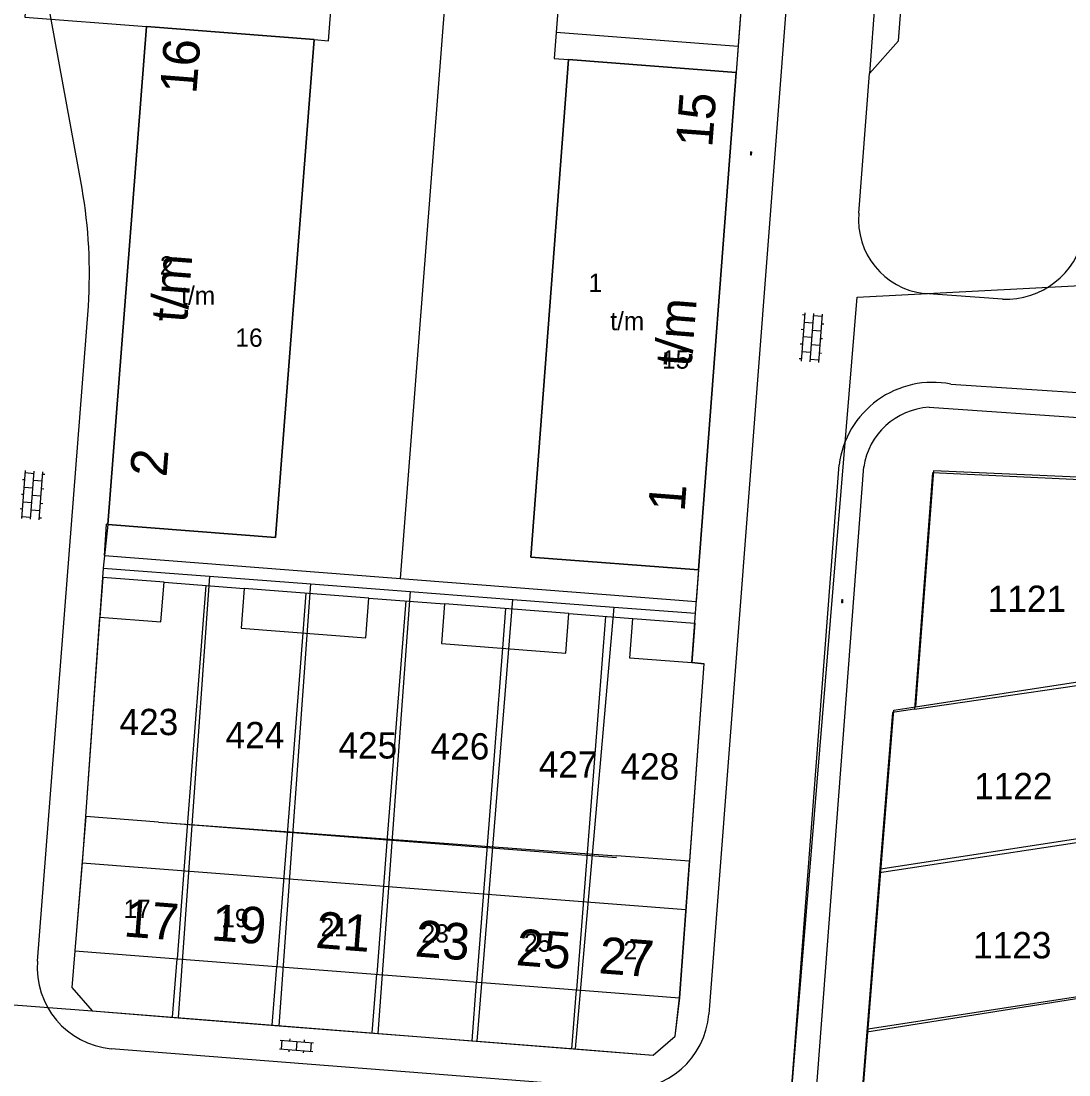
# Model space of a CAD drawing. Extents: x 148816 to 151297, y 399515 to 402500.
# Drawn here: x 150237.3 to 150309, y 401086.2 to 401158.2 of the extents above; entities that cross this region are included whole.
import ezdxf

# ---------------------------------------------------------------- set-up
doc = ezdxf.new("R2010")
doc.units = 0
for name, color, linetype in [('B01 Hoofdgebouw  [D] Norm', 7, 'Continuous'), ('B01 Hoofdgebouw  [T] Norm', 7, 'Continuous'), ('B01 hoofgebouw', 7, 'Continuous'), ('B02 Bijgebouw  [D] Norm', 7, 'Continuous'), ('B07 Tussenmuur  [D] Norm', 7, 'Continuous'), ('G01 perceelsgrens', 7, 'Continuous'), ('S02 Open verharding  Norm', 7, 'Continuous'), ('T04 Haag heg  [D] Gem', 7, 'Continuous'), ('T04 Haag heg  [D] Norm', 7, 'Continuous'), ('V00 Kant verharding algemeen  [T] Norm', 7, 'Continuous'), ('V00 Kant verharding algemeen secundair  [T] Norm', 7, 'Continuous'), ('Z01 perceelnummer', 7, 'Continuous'), ('Z02 huisnummer', 7, 'Continuous'), ('Z02 Huisnummer  [Tekst] Norm', 7, 'Continuous')]:
    doc.layers.add(name, color=color, linetype=linetype)

msp = doc.modelspace()

# ---------------------------------------------------------------- linework, layer by layer
at = {"layer": 'B01 Hoofdgebouw  [D] Norm'}
msp.add_line((150246.721, 401103.464), (150278.021, 401101.042), dxfattribs=at)
at = {"layer": 'B01 Hoofdgebouw  [T] Norm'}
for p, q in [((150243.25, 401123.81), (150245.9, 401157.85)), ((150245.9, 401157.85), (150257.35, 401156.96)), ((150257.35, 401156.96), (150254.72, 401122.92)), ((150272.18, 401121.57), (150274.76, 401155.59)), ((150274.76, 401155.59), (150286.22, 401154.72)), ((150286.22, 401154.72), (150283.64, 401120.7)), ((150254.72, 401122.92), (150243.25, 401123.81)), ((150283.64, 401120.7), (150272.18, 401121.57)), ((150241.74, 401103.85), (150241, 401094.65)), ((150246.72, 401103.45), (150241.74, 401103.85)), ((150283.02, 401100.8), (150278.03, 401101.16)), ((150282.35, 401091.45), (150283.02, 401100.8)), ((150241, 401094.65), (150282.35, 401091.45))]:
    msp.add_line(p, q, dxfattribs=at)
at = {"layer": 'B01 hoofgebouw'}
for points in [[(150257.35, 401156.96), (150245.9, 401157.85), (150243.25, 401123.81), (150254.72, 401122.92), (150257.35, 401156.96)], [(150272.18, 401121.57), (150283.64, 401120.7), (150286.22, 401154.72), (150274.76, 401155.59), (150272.18, 401121.57)], [(150246.72, 401103.45), (150241.74, 401103.85), (150241, 401094.65), (150282.35, 401091.45), (150283.02, 401100.8), (150278.03, 401101.16)], [(150246.72, 401103.45), (150278.03, 401101.16)], [(150241.485, 401100.682), (150282.783, 401097.486)]]:
    msp.add_lwpolyline(points, dxfattribs=at)
at = {"layer": 'B02 Bijgebouw  [D] Norm'}
for p, q in [((150256.784, 401119.113), (150256.574, 401116.401)), ((150270.444, 401118.055), (150270.234, 401115.343))]:
    msp.add_line(p, q, dxfattribs=at)
for points in [[(150242.695, 401117.477), (150246.883, 401117.152), (150247.093, 401119.864), (150242.905, 401120.189)], [(150252.366, 401116.727), (150260.881, 401116.068), (150261.091, 401118.78), (150252.576, 401119.439)], [(150266.065, 401115.666), (150274.56, 401115.008), (150274.77, 401117.72), (150266.275, 401118.378)], [(150283.177, 401114.344), (150278.938, 401114.67), (150279.147, 401117.382), (150283.386, 401117.056)]]:
    msp.add_lwpolyline(points, close=True, dxfattribs=at)
at = {"layer": 'B07 Tussenmuur  [D] Norm'}
for p, q in [((150248.702, 401103.456), (150247.979, 401094.11)), ((150248.702, 401103.456), (150247.979, 401094.11)), ((150255.531, 401102.927), (150254.808, 401093.581)), ((150255.531, 401102.927), (150254.808, 401093.581)), ((150262.361, 401102.399), (150261.638, 401093.053)), ((150262.361, 401102.399), (150261.638, 401093.053)), ((150269.19, 401101.871), (150268.467, 401092.525)), ((150269.19, 401101.871), (150268.467, 401092.525)), ((150276.02, 401101.342), (150275.297, 401091.996)), ((150276.02, 401101.342), (150275.297, 401091.996))]:
    msp.add_line(p, q, dxfattribs=at)
at = {"layer": 'G01 perceelsgrens'}
for points in [[(150247.35, 401285.392), (150238.849, 401174.918), (150237.584, 401158.486), (150245.9, 401157.85)], [(150283.425, 401117.736), (150286.228, 401154.719), (150286.837, 401162.689), (150292.713, 401238.7), (150296.017, 401281.634)], [(150245.9, 401157.85), (150243.25, 401123.81)], [(150299.908, 401068.182), (150288.462, 401066.402), (150294.489, 401139.35), (150320.25, 401140.69)], [(150329.968, 401126.169), (150309.729, 401126.865), (150299.64, 401127.342), (150298.4, 401111.171)], [(150243.25, 401123.81), (150242.928, 401120.821)], [(150242.928, 401120.821), (150241.725, 401103.851), (150241.485, 401100.682)], [(150242.928, 401120.821), (150250.205, 401120.267)], [(150250.205, 401120.267), (150248.053, 401090.086)], [(150250.205, 401120.267), (150257.138, 401119.739)], [(150254.974, 401089.541), (150257.138, 401119.739)], [(150257.138, 401119.739), (150263.913, 401119.223)], [(150263.913, 401119.223), (150261.703, 401089.012)], [(150263.913, 401119.223), (150270.937, 401118.688)], [(150268.514, 401088.476), (150270.937, 401118.688)], [(150270.937, 401118.688), (150277.86, 401118.16)], [(150277.86, 401118.16), (150275.211, 401087.948)], [(150275.211, 401087.948), (150280.54, 401087.528), (150282.051, 401088.828), (150282.352, 401091.448), (150284.019, 401114.279), (150283.189, 401114.379), (150283.425, 401117.736)], [(150277.86, 401118.16), (150283.425, 401117.736)], [(150298.4, 401111.171), (150331.547, 401116.011)], [(150298.4, 401111.171), (150296.898, 401110.949), (150296.023, 401099.999)], [(150333.159, 401105.648), (150296.023, 401099.999)], [(150241.485, 401100.682), (150241, 401094.65), (150240.79, 401092.16), (150242.17, 401090.55)], [(150296.023, 401099.999), (150295.155, 401089.128)], [(150295.155, 401089.128), (150294.169, 401076.773), (150303.84, 401078.32), (150330.603, 401082.429), (150336.625, 401083.354), (150334.751, 401095.409)], [(150295.155, 401089.128), (150334.751, 401095.409)], [(150229.02, 401091.55), (150242.17, 401090.55)], [(150242.17, 401090.55), (150248.053, 401090.086)], [(150248.053, 401090.086), (150254.974, 401089.541)], [(150254.974, 401089.541), (150261.703, 401089.012)], [(150261.703, 401089.012), (150268.514, 401088.476)], [(150268.514, 401088.476), (150275.211, 401087.948)]]:
    msp.add_lwpolyline(points, dxfattribs=at)
at = {"layer": 'S02 Open verharding  Norm'}
for p, q in [((150287.197, 401149.236), (150287.182, 401149.237)), ((150287.202, 401149.301), (150287.184, 401149.072)), ((150287.253, 401149.182), (150287.193, 401149.186)), ((150287.201, 401149.286), (150287.261, 401149.281)), ((150287.262, 401149.296), (150287.244, 401149.067)), ((150287.272, 401149.23), (150287.257, 401149.231)), ((150287.189, 401149.137), (150287.174, 401149.138)), ((150287.185, 401149.087), (150287.245, 401149.082)), ((150287.264, 401149.131), (150287.249, 401149.132)), ((150290.909, 401138.273), (150290.651, 401134.983)), ((150290.897, 401138.123), (150290.747, 401138.135)), ((150291.507, 401138.226), (150291.249, 401134.936)), ((150292.093, 401138.029), (150291.495, 401138.076)), ((150292.105, 401138.179), (150291.847, 401134.889)), ((150290.819, 401137.126), (150290.669, 401137.138)), ((150291.456, 401137.578), (150290.858, 401137.624)), ((150292.015, 401137.032), (150291.417, 401137.079)), ((150292.054, 401137.531), (150292.204, 401137.519)), ((150291.378, 401136.581), (150290.78, 401136.628)), ((150291.976, 401136.534), (150292.126, 401136.522)), ((150290.741, 401136.129), (150290.591, 401136.141)), ((150290.701, 401135.631), (150291.3, 401135.584)), ((150291.937, 401136.035), (150291.339, 401136.082)), ((150291.898, 401135.537), (150292.047, 401135.525)), ((150290.662, 401135.132), (150290.513, 401135.144)), ((150291.859, 401135.038), (150291.261, 401135.085)), ((150237.359, 401124.211), (150237.616, 401127.501)), ((150237.566, 401126.853), (150237.416, 401126.864)), ((150237.605, 401127.351), (150238.203, 401127.304)), ((150237.958, 401124.164), (150238.214, 401127.454)), ((150238.556, 401124.117), (150238.813, 401127.407)), ((150238.801, 401127.258), (150238.951, 401127.246)), ((150237.527, 401126.354), (150238.125, 401126.307)), ((150238.762, 401126.759), (150238.164, 401126.806)), ((150238.723, 401126.261), (150238.873, 401126.249)), ((150237.488, 401125.856), (150237.338, 401125.867)), ((150238.086, 401125.809), (150238.684, 401125.762)), ((150237.41, 401124.859), (150237.26, 401124.87)), ((150237.449, 401125.357), (150238.047, 401125.311)), ((150238.008, 401124.812), (150238.606, 401124.765)), ((150238.645, 401125.264), (150238.795, 401125.252)), ((150237.371, 401124.36), (150237.969, 401124.314)), ((150238.567, 401124.267), (150238.717, 401124.255)), ((150293.422, 401118.528), (150293.407, 401118.529)), ((150293.429, 401118.628), (150293.414, 401118.629)), ((150293.434, 401118.693), (150293.417, 401118.463)), ((150293.418, 401118.478), (150293.478, 401118.474)), ((150293.485, 401118.574), (150293.425, 401118.578)), ((150293.433, 401118.678), (150293.493, 401118.673)), ((150293.494, 401118.688), (150293.476, 401118.459)), ((150293.496, 401118.523), (150293.481, 401118.524)), ((150293.504, 401118.622), (150293.489, 401118.623)), ((150254.981, 401087.955), (150257.274, 401087.775)), ((150255.028, 401088.553), (150257.321, 401088.373)), ((150255.131, 401087.943), (150255.177, 401088.541)), ((150255.688, 401088.652), (150255.676, 401088.502)), ((150256.174, 401088.463), (150256.128, 401087.865)), ((150256.685, 401088.574), (150256.673, 401088.424)), ((150257.125, 401087.787), (150257.171, 401088.385)), ((150255.629, 401087.904), (150255.617, 401087.754)), ((150256.626, 401087.826), (150256.614, 401087.676))]:
    msp.add_line(p, q, dxfattribs=at)
at = {"layer": 'T04 Haag heg  [D] Gem'}
for p, q in [((150258.346, 401156.882), (150258.655, 401160.859)), ((150263.255, 401120.118), (150266.362, 401160.259)), ((150257.35, 401156.96), (150258.346, 401156.882)), ((150249.957, 401119.642), (150248.702, 401103.456)), ((150263.616, 401118.584), (150262.361, 401102.399)), ((150277.27, 401117.527), (150276.02, 401101.342)), ((150256.574, 401116.401), (150255.531, 401102.927)), ((150270.234, 401115.343), (150269.19, 401101.871)), ((150298.47, 401111.333), (150311.86, 401113.405)), ((150333.112, 401105.945), (150296.117, 401100.231)), ((150247.665, 401090.118), (150247.979, 401094.11)), ((150254.493, 401089.58), (150254.808, 401093.581)), ((150261.322, 401089.043), (150261.638, 401093.053)), ((150268.151, 401088.505), (150268.467, 401092.525)), ((150274.98, 401087.968), (150275.297, 401091.996)), ((150295.234, 401089.322), (150313.14, 401092.095))]:
    msp.add_line(p, q, dxfattribs=at)
msp.add_lwpolyline([(150275.38, 401163.58), (150274.382, 401163.657), (150273.762, 401155.667), (150274.76, 401155.59)], dxfattribs=at)
at = {"layer": 'T04 Haag heg  [D] Norm'}
for p, q in [((150299.697, 401127.471), (150298.47, 401111.333)), ((150329.968, 401126.167), (150299.697, 401127.471)), ((150294.233, 401076.961), (150296.998, 401111.106)), ((150297, 401111.106), (150298.47, 401111.333))]:
    msp.add_line(p, q, dxfattribs=at)
at = {"layer": 'V00 Kant verharding algemeen  [T] Norm'}
for p, q in [((150295.87, 401240.55), (150284.34, 401090.34)), ((150297.305, 401156.872), (150298.785, 401176.228)), ((150241.49, 401146.78), (150236.28, 401175.35)), ((150286.83, 401162.69), (150286.22, 401154.72)), ((150273.901, 401157.46), (150286.357, 401156.514)), ((150297.305, 401156.872), (150295.329, 401154.641)), ((150294.6, 401145.1), (150295.329, 401154.641)), ((150304.43, 401139.22), (150299.07, 401139.6)), ((150238.43, 401093.96), (150241.92, 401138.74)), ((150300.89, 401133.41), (150317.37, 401132.31)), ((150299.411, 401131.819), (150317.257, 401130.614)), ((150284.8, 401016.98), (150293.25, 401127.89)), ((150290.484, 401069.213), (150294.945, 401127.761)), ((150243.14, 401123.83), (150242.99, 401121.686)), ((150243.25, 401123.81), (150243.14, 401123.83)), ((150243.02, 401121.684), (150283.49, 401118.552)), ((150283.64, 401120.7), (150283.484, 401118.552)), ((150247.093, 401119.864), (150252.576, 401119.439)), ((150261.091, 401118.78), (150266.275, 401118.378)), ((150274.77, 401117.72), (150279.147, 401117.382)), ((150241.74, 401103.85), (150242.695, 401117.477)), ((150284.01, 401114.28), (150283.02, 401100.8)), ((150283.18, 401114.38), (150284.01, 401114.28)), ((150241, 401094.65), (150240.79, 401092.16)), ((150240.79, 401092.16), (150242.17, 401090.55)), ((150282.05, 401088.83), (150282.35, 401091.45)), ((150242.17, 401090.55), (150280.54, 401087.53)), ((150280.54, 401087.53), (150282.05, 401088.83)), ((150278.45, 401085.23), (150243.48, 401087.96))]:
    msp.add_line(p, q, dxfattribs=at)
for centre, radius, start, end in [((150207.419, 401140.926), 34.571, 356.37416, 9.74866), ((150299.641, 401144.631), 5.063, 174.67909, 263.52432), ((150304.682, 401144.611), 5.397, 267.32261, 348.98273), ((150299.671, 401127.05), 6.476, 79.15174, 172.54547), ((150299.671, 401127.05), 4.776, 93.12157, 171.98298), ((150244.018, 401093.538), 5.604, 175.67934, 264.49306), ((150278.827, 401090.745), 5.528, 266.09065, 355.79734)]:
    msp.add_arc(centre, radius, start, end, dxfattribs=at)
at = {"layer": 'V00 Kant verharding algemeen secundair  [T] Norm'}
msp.add_line((150297.144, 401178.376), (150295.329, 401154.641), dxfattribs=at)

# ---------------------------------------------------------------- texts
at = {"layer": 'Z01 perceelnummer'}
for s, p in [('1121', (150303.417, 401117.828)), ('423', (150244.048, 401109.404)), ('424', (150251.303, 401108.508)), ('425', (150259.021, 401107.807)), ('426', (150265.32, 401107.739)), ('427', (150272.719, 401106.498)), ('428', (150278.303, 401106.367)), ('1122', (150302.49, 401105.02)), ('1123', (150302.419, 401094.144))]:
    msp.add_text(s, height=1.8, dxfattribs=at).set_placement(p)
at = {"layer": 'Z02 huisnummer'}
for s, rotation, p in [('16', 85.52659, (150249.3, 401153.205)), ('15', 85.64085, (150284.574, 401149.544)), ('t/m', 85.46948, (150248.664, 401137.571)), ('t/m', 85.46948, (150283.153, 401134.555)), ('2', 85.52659, (150247.26, 401127.013)), ('1', 85.64085, (150282.685, 401124.641)), ('17', 355.58372, (150244.284, 401095.649)), ('19', 355.58372, (150250.27, 401095.387)), ('21', 355.58372, (150257.403, 401094.87)), ('23', 355.58372, (150264.198, 401094.284)), ('25', 355.58372, (150271.11, 401093.684)), ('27', 355.58372, (150276.774, 401093.134))]:
    msp.add_text(s, height=2.5, rotation=rotation, dxfattribs=at).set_placement(p)
at = {"layer": 'Z02 Huisnummer  [Tekst] Norm'}
for s, p in [('2', (150246.81, 401140.897)), ('1', (150276.123, 401139.705)), ('t/m', (150248.267, 401138.831)), ('t/m', (150277.606, 401137.091)), ('16', (150251.974, 401135.957)), ('15', (150281.147, 401134.459)), ('17', (150244.32, 401096.9)), ('19', (150251.007, 401096.272)), ('21', (150257.801, 401095.645)), ('23', (150264.702, 401095.226)), ('25', (150271.708, 401094.599)), ('27', (150278.509, 401094.076))]:
    msp.add_text(s, height=1.25, dxfattribs=at).set_placement(p)

doc.saveas('drawing.dxf')
